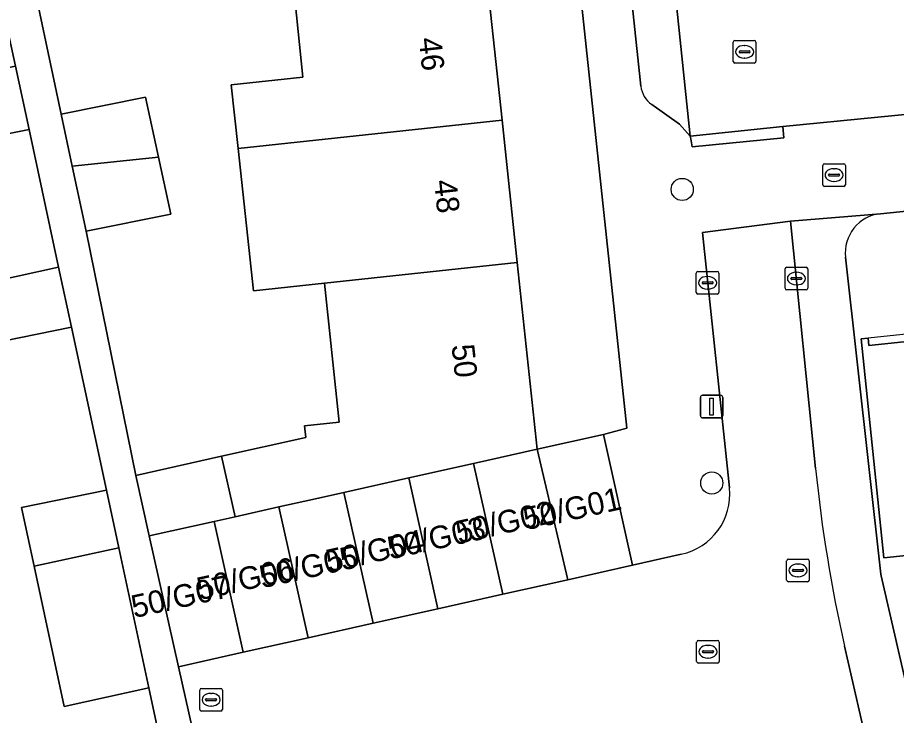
# Model space of a CAD drawing. Extents: x 160554 to 161248, y 385329 to 386506.
# Drawn here: x 160746.74 to 160785.58, y 385959.13 to 385989.96 of the extents above; entities that cross this region are included whole.
import ezdxf

# ---------------------------------------------------------------- set-up
doc = ezdxf.new("R2010")
doc.units = 0
for name, color, linetype in [('IMGEO_Boom', 7, 'Continuous'), ('IMGEO_Brandkraan', 7, 'Continuous'), ('IMGEO_Erf', 7, 'Continuous'), ('IMGEO_Kolk', 7, 'Continuous'), ('IMGEO_Lichtmast', 7, 'Continuous'), ('IMGEO_Pand', 7, 'Continuous'), ('IMGEO_Pand_nummerreeks', 7, 'Continuous'), ('IMGEO_Pand_overbouw', 7, 'Continuous'), ('IMGEO_Parkeervlak_open', 7, 'Continuous'), ('IMGEO_Rijbaan_lokaal_open', 7, 'Continuous'), ('IMGEO_Rioolput', 7, 'Continuous'), ('IMGEO_Voetpad_open', 7, 'Continuous')]:
    doc.layers.add(name, color=color, linetype=linetype)

msp = doc.modelspace()

# ---------------------------------------------------------------- linework, layer by layer
at = {"layer": 'IMGEO_Boom'}
for centre in [(160776.113, 385982.366), (160777.423, 385969.398)]:
    msp.add_circle(centre, 0.489, dxfattribs=at)
at = {"layer": 'IMGEO_Brandkraan'}
for p, q in [((160782.401, 385983.504), (160783.253, 385983.504)), ((160782.326, 385982.578), (160782.326, 385983.43)), ((160782.814, 385983.284), (160782.839, 385983.284)), ((160783.327, 385983.43), (160783.327, 385982.578)), ((160782.585, 385982.998), (160782.585, 385983.01)), ((160783.023, 385982.961), (160782.625, 385982.961)), ((160782.628, 385983.047), (160783.026, 385983.047)), ((160782.837, 385982.724), (160782.812, 385982.724)), ((160783.069, 385983.01), (160783.069, 385982.998)), ((160783.253, 385982.504), (160782.401, 385982.504))]:
    msp.add_line(p, q, dxfattribs=at)
for points in [[(160782.401, 385983.504), (160783.253, 385983.504)], [(160782.326, 385982.578), (160782.326, 385983.43)], [(160783.327, 385983.43), (160783.327, 385982.578)], [(160783.253, 385982.504), (160782.401, 385982.504)]]:
    msp.add_lwpolyline(points, dxfattribs=at)
for centre, radius, start, end in [((160782.403, 385983.428), 0.0765, 91.552, 178.448), ((160782.403, 385983.428), 0.0765, 91.552, 178.448), ((160783.251, 385983.428), 0.0765, 1.552, 88.448), ((160783.251, 385983.428), 0.0765, 1.552, 88.448), ((160782.625, 385983.007), 0.0403, 85.8775, 175.7526), ((160782.622, 385982.997), 0.0366, 178.938, 274.7102), ((160783.026, 385983.004), 0.043, 264.8664, 352.4533), ((160783.03, 385983.009), 0.0386, 1.7309, 96.639), ((160782.403, 385982.58), 0.0765, 181.552, 268.448), ((160782.403, 385982.58), 0.0765, 181.552, 268.448), ((160783.251, 385982.58), 0.0765, 271.552, 358.448), ((160783.251, 385982.58), 0.0765, 271.552, 358.448)]:
    msp.add_arc(centre, radius, start, end, dxfattribs=at)
for centre, major_axis, ratio, start_param, end_param in [((160782.813, 385983.004), (-0.387, 0.002), 0.722429, 4.712389, 7.853982), ((160782.838, 385983.004), (-0.39, 0.002), 0.717154, 1.570796, 4.712389)]:
    msp.add_ellipse(centre, major_axis=major_axis, ratio=ratio, start_param=start_param, end_param=end_param, dxfattribs=at)
at = {"layer": 'IMGEO_Erf'}
for points in [[(160762.929, 386035.159), (160763.608, 386028.868), (160764.306, 386022.407), (160763.531, 386022.324), (160763.76, 386019.649), (160763.992, 386016.94), (160764.767, 386017.023), (160765.459, 386010.565), (160766.132, 386004.28), (160766.591, 386000), (160766.806, 385997.995), (160767.48, 385991.709), (160768.153, 385985.424), (160768.827, 385979.139), (160769.711, 385970.893), (160772.629, 385971.543), (160773.674, 385971.815), (160770.665, 386000), (160762.861, 386073.091)], [(160747.152, 385992.864), (160748.663, 385985.688), (160752.394, 385986.442), (160752.964, 385983.797), (160753.508, 385981.273), (160749.778, 385980.52), (160751.961, 385969.73), (160755.754, 385970.577), (160759.478, 385971.409), (160759.422, 385971.928), (160760.952, 385972.092), (160760.308, 385978.226), (160757.162, 385977.889), (160756.488, 385984.174), (160756.186, 385986.993), (160759.352, 385987.332), (160758.987, 385990.799)], [(160852.902, 385988.314), (160784.881, 385981.295)], [(160783.331, 385979.37), (160784.892, 385965.363), (160784.908, 385965.292), (160786.712, 385957.498)], [(160788.26, 385966.424), (160785.028, 385966.087), (160784.017, 385975.764), (160784.335, 385975.797), (160784.369, 385975.479), (160786.746, 385975.727)]]:
    msp.add_lwpolyline(points, dxfattribs=at)
msp.add_lwpolyline([(160746.907, 385968.322), (160750.667, 385969.081), (160749.122, 385976.282), (160745.355, 385975.521), (160744.796, 385978.111), (160743.47, 385984.258), (160742.869, 385987.048), (160746.648, 385987.811), (160745.506, 385993.063), (160720.831, 385987.697), (160731.016, 385941.044), (160731.096, 385941.055), (160731.131, 385940.897), (160755.491, 385946.263), (160754.448, 385951.463), (160750.708, 385950.708), (160750.141, 385953.337), (160749.578, 385955.946), (160753.323, 385956.703), (160752.543, 385960.345), (160748.804, 385959.53), (160747.468, 385965.724)], close=True, dxfattribs=at)
msp.add_arc((160785.061, 385979.563), 1.741, 95.9426, 186.3757, dxfattribs=at)
at = {"layer": 'IMGEO_Kolk'}
for p, q in [((160780.661, 385978.005), (160780.661, 385978.857)), ((160780.736, 385978.931), (160781.588, 385978.931)), ((160781.662, 385978.857), (160781.662, 385978.005)), ((160776.737, 385977.816), (160776.737, 385978.668)), ((160776.812, 385978.742), (160777.664, 385978.742)), ((160777.225, 385978.522), (160777.25, 385978.522)), ((160777.738, 385978.668), (160777.738, 385977.816)), ((160780.963, 385978.474), (160781.361, 385978.474)), ((160781.149, 385978.711), (160781.174, 385978.711)), ((160776.996, 385978.236), (160776.996, 385978.248)), ((160777.434, 385978.199), (160777.036, 385978.199)), ((160777.039, 385978.285), (160777.437, 385978.285)), ((160777.48, 385978.248), (160777.48, 385978.236)), ((160780.92, 385978.425), (160780.92, 385978.437)), ((160781.358, 385978.388), (160780.96, 385978.388)), ((160781.172, 385978.151), (160781.147, 385978.151)), ((160781.404, 385978.437), (160781.404, 385978.425)), ((160777.664, 385977.742), (160776.812, 385977.742)), ((160777.248, 385977.962), (160777.223, 385977.962)), ((160781.588, 385977.931), (160780.736, 385977.931)), ((160776.753, 385961.518), (160776.753, 385962.37)), ((160776.828, 385962.444), (160777.68, 385962.444)), ((160777.241, 385962.224), (160777.266, 385962.224)), ((160777.754, 385962.37), (160777.754, 385961.518)), ((160777.012, 385961.938), (160777.012, 385961.95)), ((160777.45, 385961.901), (160777.052, 385961.901)), ((160777.055, 385961.987), (160777.453, 385961.987)), ((160777.496, 385961.95), (160777.496, 385961.938)), ((160777.68, 385961.444), (160776.828, 385961.444)), ((160777.264, 385961.664), (160777.239, 385961.664))]:
    msp.add_line(p, q, dxfattribs=at)
for points in [[(160780.661, 385978.005), (160780.661, 385978.857)], [(160780.736, 385978.931), (160781.588, 385978.931)], [(160781.662, 385978.857), (160781.662, 385978.005)], [(160776.737, 385977.816), (160776.737, 385978.668)], [(160776.812, 385978.742), (160777.664, 385978.742)], [(160777.738, 385978.668), (160777.738, 385977.816)], [(160777.664, 385977.742), (160776.812, 385977.742)], [(160781.588, 385977.931), (160780.736, 385977.931)], [(160776.753, 385961.518), (160776.753, 385962.37)], [(160776.828, 385962.444), (160777.68, 385962.444)], [(160777.754, 385962.37), (160777.754, 385961.518)], [(160777.68, 385961.444), (160776.828, 385961.444)]]:
    msp.add_lwpolyline(points, dxfattribs=at)
for centre, radius, start, end in [((160780.738, 385978.855), 0.0765, 91.552, 178.448), ((160780.738, 385978.855), 0.0765, 91.552, 178.448), ((160781.586, 385978.855), 0.0765, 1.552, 88.448), ((160781.586, 385978.855), 0.0765, 1.552, 88.448), ((160776.814, 385978.666), 0.0765, 91.552, 178.448), ((160776.814, 385978.666), 0.0765, 91.552, 178.448), ((160777.662, 385978.666), 0.0765, 1.552, 88.448), ((160777.662, 385978.666), 0.0765, 1.552, 88.448), ((160780.96, 385978.434), 0.0403, 85.8775, 175.7526), ((160781.365, 385978.436), 0.0386, 1.7309, 96.639), ((160777.036, 385978.245), 0.0403, 85.8775, 175.7526), ((160777.033, 385978.235), 0.0366, 178.938, 274.7102), ((160777.437, 385978.242), 0.043, 264.8664, 352.4533), ((160777.441, 385978.247), 0.0386, 1.7309, 96.639), ((160780.957, 385978.424), 0.0366, 178.938, 274.7102), ((160781.361, 385978.431), 0.043, 264.8664, 352.4533), ((160776.814, 385977.818), 0.0765, 181.552, 268.448), ((160776.814, 385977.818), 0.0765, 181.552, 268.448), ((160777.662, 385977.818), 0.0765, 271.552, 358.448), ((160777.662, 385977.818), 0.0765, 271.552, 358.448), ((160780.738, 385978.007), 0.0765, 181.552, 268.448), ((160780.738, 385978.007), 0.0765, 181.552, 268.448), ((160781.586, 385978.007), 0.0765, 271.552, 358.448), ((160781.586, 385978.007), 0.0765, 271.552, 358.448), ((160776.83, 385962.368), 0.0765, 91.552, 178.448), ((160776.83, 385962.368), 0.0765, 91.552, 178.448), ((160777.678, 385962.368), 0.0765, 1.552, 88.448), ((160777.678, 385962.368), 0.0765, 1.552, 88.448), ((160777.052, 385961.947), 0.0403, 85.8775, 175.7526), ((160777.049, 385961.937), 0.0366, 178.938, 274.7102), ((160777.453, 385961.944), 0.043, 264.8664, 352.4533), ((160777.457, 385961.949), 0.0386, 1.7309, 96.639), ((160776.83, 385961.52), 0.0765, 181.552, 268.448), ((160776.83, 385961.52), 0.0765, 181.552, 268.448), ((160777.678, 385961.52), 0.0765, 271.552, 358.448), ((160777.678, 385961.52), 0.0765, 271.552, 358.448)]:
    msp.add_arc(centre, radius, start, end, dxfattribs=at)
for centre, major_axis, ratio, start_param, end_param in [((160777.224, 385978.242), (-0.387, 0.002), 0.722429, 4.712389, 7.853982), ((160777.249, 385978.242), (-0.39, 0.002), 0.717154, 1.570796, 4.712389), ((160781.148, 385978.431), (-0.387, 0.002), 0.722429, 4.712389, 7.853982), ((160781.173, 385978.431), (-0.39, 0.002), 0.717154, 1.570796, 4.712389), ((160777.24, 385961.944), (-0.387, 0.002), 0.722429, 4.712389, 7.853982), ((160777.265, 385961.944), (-0.39, 0.002), 0.717154, 1.570796, 4.712389)]:
    msp.add_ellipse(centre, major_axis=major_axis, ratio=ratio, start_param=start_param, end_param=end_param, dxfattribs=at)
at = {"layer": 'IMGEO_Lichtmast'}
for p, q in [((160776.918, 385972.376), (160776.918, 385973.176)), ((160776.918, 385973.176), (160776.918, 385972.376)), ((160777.018, 385973.276), (160777.808, 385973.276)), ((160777.808, 385973.276), (160777.018, 385973.276)), ((160777.908, 385973.176), (160777.908, 385972.376)), ((160777.908, 385972.376), (160777.908, 385973.176)), ((160777.808, 385972.276), (160777.018, 385972.276)), ((160777.018, 385972.276), (160777.808, 385972.276))]:
    msp.add_line(p, q, dxfattribs=at)
msp.add_lwpolyline([(160777.338, 385973.151), (160777.488, 385973.151), (160777.488, 385972.401), (160777.338, 385972.401), (160777.338, 385973.151)], dxfattribs=at)
for centre, start, end in [((160777.018, 385973.176), 90, 180), ((160777.018, 385973.176), 90, 180), ((160777.808, 385973.176), 0, 90), ((160777.808, 385973.176), 360, 90), ((160777.018, 385972.376), 180, 270), ((160777.018, 385972.376), 180, 270), ((160777.808, 385972.376), 270, 0), ((160777.808, 385972.376), 270, 0)]:
    msp.add_arc(centre, 0.1, start, end, dxfattribs=at)
at = {"layer": 'IMGEO_Pand'}
for points in [[(160759.352, 385987.332), (160756.186, 385986.993), (160756.488, 385984.174), (160768.153, 385985.424), (160767.48, 385991.709), (160758.987, 385990.799)], [(160746.648, 385987.811), (160742.869, 385987.048), (160743.47, 385984.258), (160747.247, 385985.021)], [(160749.159, 385983.389), (160752.964, 385983.797), (160752.394, 385986.442), (160748.663, 385985.688)], [(160757.162, 385977.889), (160760.308, 385978.226), (160768.827, 385979.139), (160768.153, 385985.424), (160756.488, 385984.174)], [(160747.247, 385985.021), (160743.47, 385984.258), (160744.796, 385978.111), (160748.554, 385978.931)], [(160749.778, 385980.52), (160753.508, 385981.273), (160752.964, 385983.797), (160749.159, 385983.389)], [(160748.554, 385978.931), (160744.796, 385978.111), (160745.355, 385975.521), (160749.122, 385976.282)], [(160768.827, 385979.139), (160760.308, 385978.226), (160760.952, 385972.092), (160759.422, 385971.928), (160759.478, 385971.409), (160755.754, 385970.577), (160756.35, 385967.907), (160758.292, 385968.343), (160759.77, 385968.674), (160761.159, 385968.984), (160764.027, 385969.624), (160766.894, 385970.264), (160769.711, 385970.893)], [(160784.017, 385975.764), (160785.028, 385966.087), (160788.26, 385966.424), (160791.328, 385966.744), (160791.735, 385962.839), (160794.61, 385963.139), (160793.956, 385969.412), (160793.068, 385977.926), (160786.905, 385977.282), (160787.031, 385976.079), (160786.712, 385976.046), (160786.746, 385975.727), (160784.369, 385975.479), (160784.335, 385975.797)], [(160773.921, 385965.761), (160772.629, 385971.543), (160769.711, 385970.893), (160771.054, 385965.121)], [(160769.711, 385970.893), (160766.894, 385970.264), (160768.186, 385964.48), (160771.054, 385965.121)], [(160752.557, 385967.06), (160755.425, 385967.701), (160756.35, 385967.907), (160755.754, 385970.577), (160751.961, 385969.73)], [(160764.027, 385969.624), (160765.319, 385963.84), (160768.186, 385964.48), (160766.894, 385970.264)], [(160762.451, 385963.199), (160765.319, 385963.84), (160764.027, 385969.624), (160761.159, 385968.984)], [(160750.667, 385969.081), (160746.907, 385968.322), (160747.468, 385965.724), (160751.212, 385966.54)], [(160761.159, 385968.984), (160759.77, 385968.674), (160758.292, 385968.343), (160759.584, 385962.559), (160762.451, 385963.199)], [(160759.584, 385962.559), (160758.292, 385968.343), (160756.35, 385967.907), (160755.425, 385967.701), (160756.716, 385961.918)], [(160756.716, 385961.918), (160755.425, 385967.701), (160752.557, 385967.06), (160753.849, 385961.278)], [(160751.212, 385966.54), (160747.468, 385965.724), (160748.804, 385959.53), (160752.543, 385960.345)]]:
    msp.add_lwpolyline(points, close=True, dxfattribs=at)
at = {"layer": 'IMGEO_Pand_overbouw'}
msp.add_lwpolyline([(160786.712, 385976.046), (160784.335, 385975.797), (160784.369, 385975.479), (160786.746, 385975.727)], close=True, dxfattribs=at)
at = {"layer": 'IMGEO_Parkeervlak_open'}
for points in [[(160774.765, 385986.114), (160775.99, 385985.247), (160776.471, 385984.724), (160774.881, 386000), (160772.645, 386021.005), (160767.112, 386073.774)], [(160765.519, 386070.113), (160770.498, 386022.549), (160770.681, 386020.798), (160771.058, 386017.254), (160772.895, 386000), (160774.286, 385986.931)]]:
    msp.add_lwpolyline(points, dxfattribs=at)
msp.add_arc((160775.426, 385987.05), 1.146, 185.9799, 234.7855, dxfattribs=at)
at = {"layer": 'IMGEO_Rijbaan_lokaal_open'}
for points in [[(160790.865, 386085.285), (160790.452, 386085.264), (160789.868, 386085.202), (160766.741, 386082.763), (160766.152, 386082.701), (160766.611, 386078.562), (160766.791, 386076.943), (160766.961, 386075.32), (160767.112, 386073.774), (160772.645, 386021.005), (160774.881, 386000), (160776.471, 385984.724), (160780.562, 385985.145), (160788.954, 385985.976), (160801.932, 385987.281), (160825.874, 385989.726), (160847.456, 385991.944), (160851.678, 385992.378)], [(160782.008, 385970.037), (160780.906, 385980.964), (160777.005, 385980.458), (160778.2, 385969.181)], [(160776.074, 385966.255), (160773.921, 385965.761), (160771.054, 385965.121), (160768.186, 385964.48), (160765.319, 385963.84), (160762.451, 385963.199), (160759.584, 385962.559), (160756.716, 385961.918), (160753.849, 385961.278), (160755.845, 385952.428), (160758.691, 385953.055), (160761.537, 385953.682), (160764.382, 385954.309), (160767.228, 385954.936), (160770.074, 385955.563), (160772.92, 385956.189), (160775.766, 385956.816), (160778.611, 385957.443), (160781.457, 385958.07), (160784.098, 385958.652), (160783.292, 385962.191)]]:
    msp.add_lwpolyline(points, dxfattribs=at)
for centre, radius, start, end in [((160846.168, 385976.509), 64.485, 185.75985, 192.82832), ((160775.513, 385968.898), 2.702, 281.9816, 6.0149)]:
    msp.add_arc(centre, radius, start, end, dxfattribs=at)
at = {"layer": 'IMGEO_Rioolput'}
for p, q in [((160778.446, 385988.948), (160779.298, 385988.948)), ((160778.371, 385988.022), (160778.371, 385988.874)), ((160778.859, 385988.728), (160778.884, 385988.728)), ((160779.372, 385988.874), (160779.372, 385988.022)), ((160778.63, 385988.442), (160778.63, 385988.454)), ((160779.068, 385988.405), (160778.67, 385988.405)), ((160778.673, 385988.491), (160779.071, 385988.491)), ((160778.882, 385988.168), (160778.857, 385988.168)), ((160779.114, 385988.454), (160779.114, 385988.442)), ((160779.298, 385987.948), (160778.446, 385987.948)), ((160780.806, 385966.038), (160781.658, 385966.038)), ((160780.731, 385965.112), (160780.731, 385965.964)), ((160781.219, 385965.818), (160781.244, 385965.818)), ((160781.732, 385965.964), (160781.732, 385965.112)), ((160780.99, 385965.532), (160780.99, 385965.544)), ((160781.428, 385965.495), (160781.03, 385965.495)), ((160781.033, 385965.581), (160781.431, 385965.581)), ((160781.242, 385965.258), (160781.217, 385965.258)), ((160781.474, 385965.544), (160781.474, 385965.532)), ((160781.658, 385965.038), (160780.806, 385965.038)), ((160754.793, 385959.396), (160754.793, 385960.248)), ((160754.868, 385960.322), (160755.72, 385960.322)), ((160755.794, 385960.248), (160755.794, 385959.396)), ((160755.052, 385959.816), (160755.052, 385959.828)), ((160755.095, 385959.865), (160755.493, 385959.865)), ((160755.281, 385960.102), (160755.306, 385960.102)), ((160755.536, 385959.828), (160755.536, 385959.816)), ((160755.49, 385959.779), (160755.092, 385959.779)), ((160755.304, 385959.542), (160755.279, 385959.542)), ((160755.72, 385959.322), (160754.868, 385959.322))]:
    msp.add_line(p, q, dxfattribs=at)
for points in [[(160778.446, 385988.948), (160779.298, 385988.948)], [(160778.371, 385988.022), (160778.371, 385988.874)], [(160779.372, 385988.874), (160779.372, 385988.022)], [(160779.298, 385987.948), (160778.446, 385987.948)], [(160780.806, 385966.038), (160781.658, 385966.038)], [(160780.731, 385965.112), (160780.731, 385965.964)], [(160781.732, 385965.964), (160781.732, 385965.112)], [(160781.658, 385965.038), (160780.806, 385965.038)], [(160754.793, 385959.396), (160754.793, 385960.248)], [(160754.868, 385960.322), (160755.72, 385960.322)], [(160755.794, 385960.248), (160755.794, 385959.396)], [(160755.72, 385959.322), (160754.868, 385959.322)]]:
    msp.add_lwpolyline(points, dxfattribs=at)
for centre, radius, start, end in [((160778.448, 385988.872), 0.0765, 91.552, 178.448), ((160778.448, 385988.872), 0.0765, 91.552, 178.448), ((160779.296, 385988.872), 0.0765, 1.552, 88.448), ((160779.296, 385988.872), 0.0765, 1.552, 88.448), ((160778.67, 385988.451), 0.0403, 85.8775, 175.7526), ((160778.667, 385988.441), 0.0366, 178.938, 274.7102), ((160779.071, 385988.448), 0.043, 264.8664, 352.4533), ((160779.075, 385988.453), 0.0386, 1.7309, 96.639), ((160778.448, 385988.024), 0.0765, 181.552, 268.448), ((160778.448, 385988.024), 0.0765, 181.552, 268.448), ((160779.296, 385988.024), 0.0765, 271.552, 358.448), ((160779.296, 385988.024), 0.0765, 271.552, 358.448), ((160780.808, 385965.962), 0.0765, 91.552, 178.448), ((160780.808, 385965.962), 0.0765, 91.552, 178.448), ((160781.656, 385965.962), 0.0765, 1.552, 88.448), ((160781.656, 385965.962), 0.0765, 1.552, 88.448), ((160781.03, 385965.541), 0.0403, 85.8775, 175.7526), ((160781.027, 385965.531), 0.0366, 178.938, 274.7102), ((160781.431, 385965.538), 0.043, 264.8664, 352.4533), ((160781.435, 385965.543), 0.0386, 1.7309, 96.639), ((160780.808, 385965.114), 0.0765, 181.552, 268.448), ((160780.808, 385965.114), 0.0765, 181.552, 268.448), ((160781.656, 385965.114), 0.0765, 271.552, 358.448), ((160781.656, 385965.114), 0.0765, 271.552, 358.448), ((160754.87, 385960.246), 0.0765, 91.552, 178.448), ((160754.87, 385960.246), 0.0765, 91.552, 178.448), ((160755.718, 385960.246), 0.0765, 1.552, 88.448), ((160755.718, 385960.246), 0.0765, 1.552, 88.448), ((160755.092, 385959.825), 0.0403, 85.8775, 175.7526), ((160755.089, 385959.815), 0.0366, 178.938, 274.7102), ((160755.493, 385959.822), 0.043, 264.8664, 352.4533), ((160755.497, 385959.827), 0.0386, 1.7309, 96.639), ((160754.87, 385959.398), 0.0765, 181.552, 268.448), ((160754.87, 385959.398), 0.0765, 181.552, 268.448), ((160755.718, 385959.398), 0.0765, 271.552, 358.448), ((160755.718, 385959.398), 0.0765, 271.552, 358.448)]:
    msp.add_arc(centre, radius, start, end, dxfattribs=at)
for centre, major_axis, ratio, start_param, end_param in [((160778.858, 385988.448), (-0.387, 0.002), 0.722429, 4.712389, 7.853982), ((160778.883, 385988.448), (-0.39, 0.002), 0.717154, 1.570796, 4.712389), ((160781.218, 385965.538), (-0.387, 0.002), 0.722429, 4.712389, 7.853982), ((160781.243, 385965.538), (-0.39, 0.002), 0.717154, 1.570796, 4.712389), ((160755.28, 385959.822), (-0.387, 0.002), 0.722429, 4.712389, 7.853982), ((160755.305, 385959.822), (-0.39, 0.002), 0.717154, 1.570796, 4.712389)]:
    msp.add_ellipse(centre, major_axis=major_axis, ratio=ratio, start_param=start_param, end_param=end_param, dxfattribs=at)
at = {"layer": 'IMGEO_Voetpad_open'}
for points in [[(160766.961, 386075.32), (160766.791, 386076.943), (160766.611, 386078.562), (160766.115, 386078.507), (160762.424, 386078.221), (160762.861, 386073.091), (160770.665, 386000), (160773.674, 385971.815), (160772.629, 385971.543), (160773.921, 385965.761), (160776.074, 385966.255)], [(160774.286, 385986.931), (160772.895, 386000), (160771.058, 386017.254), (160770.561, 386017.202), (160770.001, 386022.497), (160770.498, 386022.549), (160765.519, 386070.113)], [(160742.985, 385993.866), (160720.571, 385988.884), (160720.831, 385987.697), (160745.506, 385993.063), (160746.648, 385987.811), (160747.247, 385985.021), (160748.554, 385978.931), (160749.122, 385976.282), (160750.667, 385969.081), (160751.212, 385966.54), (160752.543, 385960.345), (160753.323, 385956.703), (160753.871, 385954.15), (160754.448, 385951.463), (160755.491, 385946.263), (160731.131, 385940.897)], [(160787.628, 385953.363), (160785.581, 385952.894), (160782.736, 385952.267), (160779.89, 385951.64), (160777.044, 385951.013), (160774.198, 385950.386), (160771.352, 385949.759), (160768.507, 385949.132), (160765.661, 385948.505), (160762.815, 385947.878), (160759.969, 385947.251), (160757.124, 385946.624), (160755.845, 385952.428), (160753.849, 385961.278), (160752.557, 385967.06), (160751.961, 385969.73), (160749.778, 385980.52), (160749.159, 385983.389), (160748.663, 385985.688), (160747.152, 385992.864)], [(160778.2, 385969.181), (160777.005, 385980.458), (160780.906, 385980.964), (160784.881, 385981.295), (160852.902, 385988.314)], [(160788.954, 385985.976), (160780.562, 385985.145), (160780.613, 385984.648), (160776.554, 385984.251), (160776.493, 385984.596), (160776.471, 385984.724), (160775.99, 385985.247), (160774.765, 385986.114)], [(160784.881, 385981.295), (160780.906, 385980.964), (160782.008, 385970.037)], [(160783.292, 385962.191), (160784.098, 385958.652), (160784.303, 385958.697), (160785.581, 385952.894), (160787.628, 385953.363), (160786.712, 385957.498), (160784.908, 385965.292), (160784.892, 385965.363), (160783.331, 385979.37)]]:
    msp.add_lwpolyline(points, dxfattribs=at)
msp.add_lwpolyline([(160780.562, 385985.145), (160776.471, 385984.724), (160776.493, 385984.596), (160776.554, 385984.251), (160780.613, 385984.648)], close=True, dxfattribs=at)
for centre, radius, start, end in [((160775.426, 385987.05), 1.146, 185.9799, 234.7855), ((160785.061, 385979.563), 1.741, 95.9426, 186.3757), ((160846.168, 385976.509), 64.485, 185.75985, 192.82832), ((160775.513, 385968.898), 2.702, 281.9816, 6.0149)]:
    msp.add_arc(centre, radius, start, end, dxfattribs=at)

# ---------------------------------------------------------------- texts
at = {"layer": 'IMGEO_Pand_nummerreeks'}
for s, rotation, p in [('46', 276.1151, (160764.468, 385989.039)), ('48', 276.1205, (160765.141, 385982.75)), ('50', 276.119, (160765.919, 385975.484)), ('50/G01', 12.4092, (160769.212, 385967.306)), ('50/G02', 12.4092, (160766.231, 385966.716)), ('50/G03', 12.4092, (160763.21, 385966.016)), ('50/G04', 12.4092, (160760.49, 385965.446)), ('50/G05', 12.4092, (160757.55, 385964.744)), ('50/G06', 12.4092, (160754.786, 385964.217)), ('50/G07', 12.4092, (160751.891, 385963.427))]:
    msp.add_text(s, height=1, rotation=rotation, dxfattribs=at).set_placement(p)

doc.saveas('drawing.dxf')
